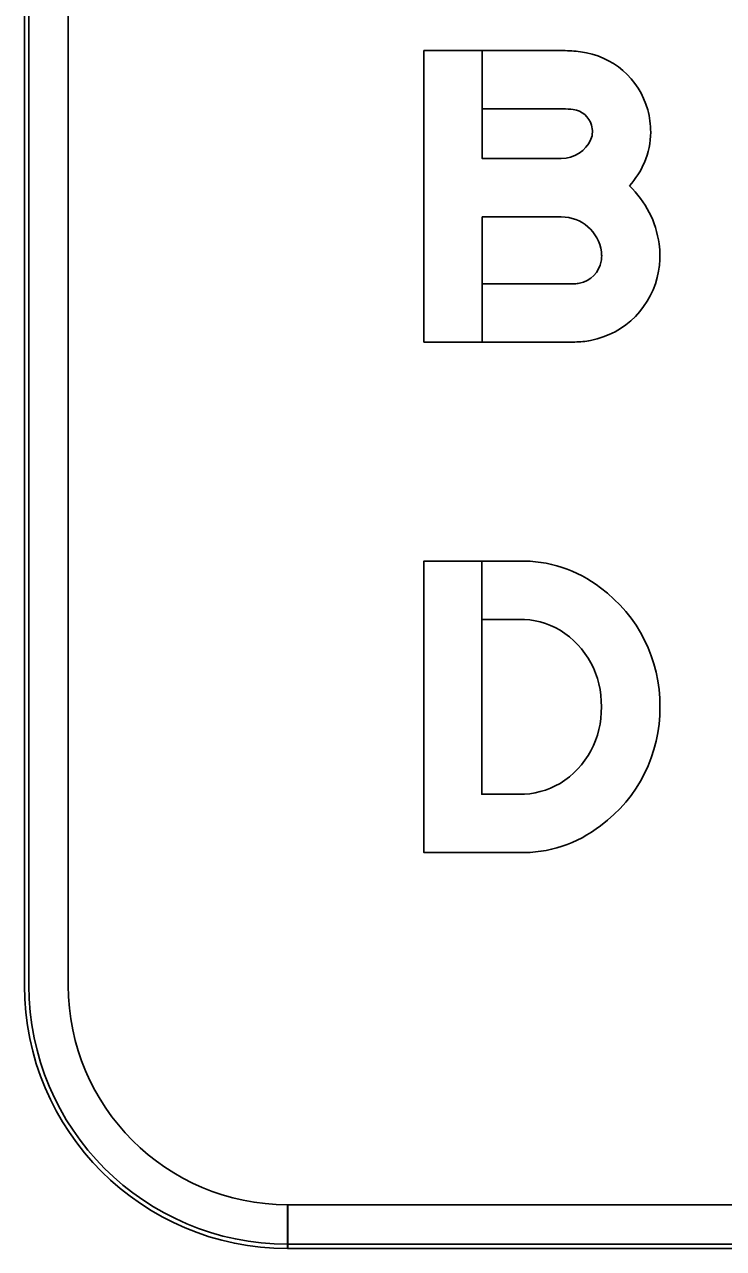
# Model space of a CAD drawing. Extents: x 1806251 to 1809821, y 414895 to 422886.
# Drawn here: x 1809676.515 to 1809676.834, y 415091.9 to 415092.459 of the extents above; entities that cross this region are included whole.
import ezdxf

# ---------------------------------------------------------------- set-up
doc = ezdxf.new("R2010")
doc.units = 0
for name, color, linetype in [('GSBWFILL', 7, 'Continuous'), ('GSCOLORFILL', 7, 'Continuous'), ('GSOUTLINE', 7, 'Continuous')]:
    doc.layers.add(name, color=color, linetype=linetype)

msp = doc.modelspace()

# ---------------------------------------------------------------- linework, layer by layer
at = {"layer": 'GSBWFILL'}
for p, q in [((1809676.51459, 415092.74107), (1809676.51459, 415092.02007)), ((1809676.53459, 415092.02007), (1809676.53459, 415092.74107)), ((1809676.74025, 415092.10742), (1809676.72323, 415092.10742)), ((1809676.63459, 415091.90007), (1809676.63459, 415091.92007)), ((1809678.55559, 415091.92007), (1809676.63479, 415091.92007)), ((1809676.63479, 415091.92007), (1809676.63479, 415091.90007)), ((1809676.63479, 415091.90007), (1809678.55559, 415091.90007))]:
    msp.add_line(p, q, dxfattribs=at)
for points in [[(1809676.75956, 415092.37095), (1809676.72345, 415092.37095), (1809676.72345, 415092.31382), (1809676.69685, 415092.31382), (1809676.69685, 415092.44682), (1809676.72345, 415092.44682), (1809676.72345, 415092.39755), (1809676.75956, 415092.39755)], [(1809676.76037, 415092.42022), (1809676.72345, 415092.42022), (1809676.72345, 415092.44682), (1809676.76037, 415092.44682)], [(1809676.7657, 415092.31382), (1809676.72345, 415092.31382), (1809676.72345, 415092.34042), (1809676.7657, 415092.34042)], [(1809676.72323, 415092.10742), (1809676.72323, 415092.21382), (1809676.69685, 415092.21382), (1809676.69685, 415092.08082), (1809676.74025, 415092.08082)], [(1809676.74025, 415092.21382), (1809676.72324, 415092.21382), (1809676.72324, 415092.18722), (1809676.74025, 415092.18722)]]:
    msp.add_lwpolyline(points, dxfattribs=at)
for radius in [0.12, 0.1]:
    msp.add_arc((1809676.63459, 415092.02007), radius, 180, 270, dxfattribs=at)
for centre, major_axis, ratio, start_param, end_param in [((1809676.76037, 415092.38283), (0, 0.06399), 0.999995, 6.158944, 6.283185), ((1809676.76378, 415092.41012), (0, 0.0365), 0.999995, 4.980924, 6.158944), ((1809676.76037, 415092.38283), (0, 0.03739), 0.999995, 6.158944, 6.283185), ((1809676.76378, 415092.41012), (0, 0.0099), 0.999995, 4.980924, 6.158944), ((1809676.7619, 415092.4096), (0, 0.03845), 0.999995, 4.712389, 4.980924), ((1809676.76576, 415092.4096), (0, 0.00799), 0.999995, 4.302517, 4.712389), ((1809676.7619, 415092.4096), (0, 0.01185), 0.999995, 4.712389, 4.980924), ((1809676.76576, 415092.4096), (0, 0.03459), 0.999995, 4.302517, 4.712389), ((1809676.75956, 415092.41229), (0, 0.01474), 0.999995, 3.141593, 4.302517), ((1809676.75956, 415092.41229), (0, 0.04134), 0.999995, 3.993826, 4.302517), ((1809676.75956, 415092.35249), (0, 0.04506), 0.999995, 4.848927, 5.520752), ((1809676.75956, 415092.35249), (0, 0.01846), 0.999995, 4.848927, 6.283185), ((1809676.76449, 415092.35317), (0, 0.01349), 0.999995, 4.712389, 4.848927), ((1809676.76449, 415092.35317), (0, 0.04009), 0.999995, 4.712389, 4.848927), ((1809676.76543, 415092.35292), (0, 0.01252), 0.999995, 3.334454, 4.539563), ((1809676.76401, 415092.35317), (0, 0.01397), 0.999995, 4.539563, 4.712389), ((1809676.76401, 415092.35317), (0, 0.04057), 0.999995, 4.539563, 4.712389), ((1809676.76543, 415092.35292), (0, 0.03912), 0.999995, 3.334454, 4.539563), ((1809676.7657, 415092.35157), (0, 0.01114), 0.999995, 3.141593, 3.334454), ((1809676.7657, 415092.35157), (0, 0.03774), 0.999995, 3.141593, 3.334454), ((1809676.742, 415092.15564), (0, 0.05821), 0.992004, 5.621793, 6.313477), ((1809676.73888, 415092.14799), (0, 0.06622), 0.992004, 4.702399, 5.655315), ((1809676.74089, 415092.15124), (0, 0.03599), 0.992004, 5.75224, 6.301036), ((1809676.73843, 415092.14836), (0, 0.03973), 0.992004, 4.686283, 5.735161), ((1809676.73843, 415092.14629), (0, 0.03973), 0.992004, 3.689617, 4.738495), ((1809676.73888, 415092.14666), (0, 0.06622), 0.992004, 3.769463, 4.722379), ((1809676.74089, 415092.14341), (0, 0.03599), 0.992004, 3.123742, 3.672538), ((1809676.742, 415092.13901), (0, 0.05821), 0.992004, 3.111301, 3.802985)]:
    msp.add_ellipse(centre, major_axis=major_axis, ratio=ratio, start_param=start_param, end_param=end_param, dxfattribs=at)
at = {"layer": 'GSCOLORFILL'}
for p, q in [((1809676.51459, 415092.74107), (1809676.51459, 415092.02007)), ((1809676.51459, 415092.74107), (1809676.51459, 415092.02007)), ((1809676.51459, 415092.74107), (1809676.51459, 415092.02007)), ((1809676.51659, 415092.02007), (1809676.51659, 415092.74107)), ((1809676.53459, 415092.02007), (1809676.53459, 415092.74107)), ((1809676.74025, 415092.10742), (1809676.72323, 415092.10742)), ((1809676.63459, 415091.90007), (1809676.63459, 415091.92007)), ((1809678.55559, 415091.92007), (1809676.63479, 415091.92007)), ((1809676.63479, 415091.92007), (1809676.63479, 415091.90007)), ((1809676.63459, 415091.90007), (1809676.63459, 415091.90207)), ((1809678.55559, 415091.90207), (1809676.63461, 415091.90207)), ((1809676.63461, 415091.90207), (1809676.63461, 415091.90007)), ((1809676.63459, 415091.90007), (1809678.55559, 415091.90007)), ((1809676.63461, 415091.90007), (1809678.55559, 415091.90007)), ((1809676.63479, 415091.90007), (1809678.55559, 415091.90007))]:
    msp.add_line(p, q, dxfattribs=at)
for points in [[(1809676.75956, 415092.37095), (1809676.72345, 415092.37095), (1809676.72345, 415092.31382), (1809676.69685, 415092.31382), (1809676.69685, 415092.44682), (1809676.72345, 415092.44682), (1809676.72345, 415092.39755), (1809676.75956, 415092.39755)], [(1809676.76037, 415092.42022), (1809676.72345, 415092.42022), (1809676.72345, 415092.44682), (1809676.76037, 415092.44682)], [(1809676.7657, 415092.31382), (1809676.72345, 415092.31382), (1809676.72345, 415092.34042), (1809676.7657, 415092.34042)], [(1809676.72323, 415092.10742), (1809676.72323, 415092.21382), (1809676.69685, 415092.21382), (1809676.69685, 415092.08082), (1809676.74025, 415092.08082)], [(1809676.74025, 415092.21382), (1809676.72324, 415092.21382), (1809676.72324, 415092.18722), (1809676.74025, 415092.18722)]]:
    msp.add_lwpolyline(points, dxfattribs=at)
for radius in [0.12, 0.12, 0.12, 0.118, 0.1]:
    msp.add_arc((1809676.63459, 415092.02007), radius, 180, 270, dxfattribs=at)
for centre, major_axis, ratio, start_param, end_param in [((1809676.76037, 415092.38283), (0, 0.06399), 0.999995, 6.158944, 6.283185), ((1809676.76378, 415092.41012), (0, 0.0365), 0.999995, 4.980924, 6.158944), ((1809676.76037, 415092.38283), (0, 0.03739), 0.999995, 6.158944, 6.283185), ((1809676.76378, 415092.41012), (0, 0.0099), 0.999995, 4.980924, 6.158944), ((1809676.7619, 415092.4096), (0, 0.03845), 0.999995, 4.712389, 4.980924), ((1809676.76576, 415092.4096), (0, 0.00799), 0.999995, 4.302517, 4.712389), ((1809676.7619, 415092.4096), (0, 0.01185), 0.999995, 4.712389, 4.980924), ((1809676.76576, 415092.4096), (0, 0.03459), 0.999995, 4.302517, 4.712389), ((1809676.75956, 415092.41229), (0, 0.01474), 0.999995, 3.141593, 4.302517), ((1809676.75956, 415092.41229), (0, 0.04134), 0.999995, 3.993826, 4.302517), ((1809676.75956, 415092.35249), (0, 0.04506), 0.999995, 4.848927, 5.520752), ((1809676.75956, 415092.35249), (0, 0.01846), 0.999995, 4.848927, 6.283185), ((1809676.76449, 415092.35317), (0, 0.01349), 0.999995, 4.712389, 4.848927), ((1809676.76449, 415092.35317), (0, 0.04009), 0.999995, 4.712389, 4.848927), ((1809676.76543, 415092.35292), (0, 0.01252), 0.999995, 3.334454, 4.539563), ((1809676.76401, 415092.35317), (0, 0.01397), 0.999995, 4.539563, 4.712389), ((1809676.76401, 415092.35317), (0, 0.04057), 0.999995, 4.539563, 4.712389), ((1809676.76543, 415092.35292), (0, 0.03912), 0.999995, 3.334454, 4.539563), ((1809676.7657, 415092.35157), (0, 0.01114), 0.999995, 3.141593, 3.334454), ((1809676.7657, 415092.35157), (0, 0.03774), 0.999995, 3.141593, 3.334454), ((1809676.742, 415092.15564), (0, 0.05821), 0.992004, 5.621793, 6.313477), ((1809676.73888, 415092.14799), (0, 0.06622), 0.992004, 4.702399, 5.655315), ((1809676.74089, 415092.15124), (0, 0.03599), 0.992004, 5.75224, 6.301036), ((1809676.73843, 415092.14836), (0, 0.03973), 0.992004, 4.686283, 5.735161), ((1809676.73843, 415092.14629), (0, 0.03973), 0.992004, 3.689617, 4.738495), ((1809676.73888, 415092.14666), (0, 0.06622), 0.992004, 3.769463, 4.722379), ((1809676.74089, 415092.14341), (0, 0.03599), 0.992004, 3.123742, 3.672538), ((1809676.742, 415092.13901), (0, 0.05821), 0.992004, 3.111301, 3.802985)]:
    msp.add_ellipse(centre, major_axis=major_axis, ratio=ratio, start_param=start_param, end_param=end_param, dxfattribs=at)
at = {"layer": 'GSOUTLINE'}
for p, q in [((1809676.51459, 415092.74107), (1809676.51459, 415092.02007)), ((1809676.53459, 415092.74107), (1809676.53459, 415092.02007)), ((1809676.74025, 415092.10742), (1809676.74025, 415092.10742)), ((1809676.74025, 415092.08082), (1809676.74025, 415092.08082)), ((1809676.63459, 415091.92007), (1809678.55559, 415091.92007)), ((1809676.63459, 415091.90007), (1809678.55559, 415091.90007))]:
    msp.add_line(p, q, dxfattribs=at)
for points in [[(1809676.7657, 415092.31382), (1809676.69685, 415092.31382), (1809676.69685, 415092.44682), (1809676.76037, 415092.44682)], [(1809676.76037, 415092.42022), (1809676.72345, 415092.42022), (1809676.72345, 415092.39755), (1809676.75956, 415092.39755)], [(1809676.75956, 415092.37095), (1809676.72345, 415092.37095), (1809676.72345, 415092.34042)], [(1809676.72345, 415092.34042), (1809676.7657, 415092.34042)], [(1809676.74025, 415092.21382), (1809676.69685, 415092.21382), (1809676.69685, 415092.08082), (1809676.74025, 415092.08082)], [(1809676.74025, 415092.18722), (1809676.72323, 415092.18722), (1809676.72323, 415092.10742), (1809676.74025, 415092.10742)]]:
    msp.add_lwpolyline(points, dxfattribs=at)
for radius in [0.12, 0.1]:
    msp.add_arc((1809676.63459, 415092.02007), radius, 180, 270, dxfattribs=at)
for centre, major_axis, ratio, start_param, end_param in [((1809676.76037, 415092.38283), (0, 0.06399), 0.999995, 6.158944, 6.283185), ((1809676.76378, 415092.41012), (0, 0.0365), 0.999995, 4.980924, 6.158944), ((1809676.76037, 415092.38283), (0, 0.03739), 0.999995, 6.158944, 6.283185), ((1809676.76378, 415092.41012), (0, 0.0099), 0.999995, 4.980924, 6.158944), ((1809676.7619, 415092.4096), (0, 0.03845), 0.999995, 4.712389, 4.980924), ((1809676.76576, 415092.4096), (0, 0.00799), 0.999995, 4.302517, 4.712389), ((1809676.7619, 415092.4096), (0, 0.01185), 0.999995, 4.712389, 4.980924), ((1809676.76576, 415092.4096), (0, 0.03459), 0.999995, 4.302517, 4.712389), ((1809676.75956, 415092.41229), (0, 0.01474), 0.999995, 3.141593, 4.302517), ((1809676.75956, 415092.41229), (0, 0.04134), 0.999995, 3.993826, 4.302517), ((1809676.75956, 415092.35249), (0, 0.04506), 0.999995, 4.848927, 5.520752), ((1809676.75956, 415092.35249), (0, 0.01846), 0.999995, 4.848927, 6.283185), ((1809676.76449, 415092.35317), (0, 0.01349), 0.999995, 4.712389, 4.848927), ((1809676.76449, 415092.35317), (0, 0.04009), 0.999995, 4.712389, 4.848927), ((1809676.76543, 415092.35292), (0, 0.01252), 0.999995, 3.334454, 4.539563), ((1809676.76401, 415092.35317), (0, 0.01397), 0.999995, 4.539563, 4.712389), ((1809676.76401, 415092.35317), (0, 0.04057), 0.999995, 4.539563, 4.712389), ((1809676.76543, 415092.35292), (0, 0.03912), 0.999995, 3.334454, 4.539563), ((1809676.7657, 415092.35157), (0, 0.01114), 0.999995, 3.141593, 3.334454), ((1809676.7657, 415092.35157), (0, 0.03774), 0.999995, 3.141593, 3.334454), ((1809676.742, 415092.15564), (0, 0.05821), 0.992004, 5.621793, 6.313477), ((1809676.73888, 415092.14799), (0, 0.06622), 0.992004, 4.702399, 5.655315), ((1809676.74089, 415092.15124), (0, 0.03599), 0.992004, 5.75224, 6.301036), ((1809676.73843, 415092.14836), (0, 0.03973), 0.992004, 4.686283, 5.735161), ((1809676.73843, 415092.14629), (0, 0.03973), 0.992004, 3.689617, 4.738495), ((1809676.73888, 415092.14666), (0, 0.06622), 0.992004, 3.769463, 4.722379), ((1809676.74089, 415092.14341), (0, 0.03599), 0.992004, 3.123742, 3.672538), ((1809676.742, 415092.13901), (0, 0.05821), 0.992004, 3.111301, 3.802985)]:
    msp.add_ellipse(centre, major_axis=major_axis, ratio=ratio, start_param=start_param, end_param=end_param, dxfattribs=at)

doc.saveas('drawing.dxf')
